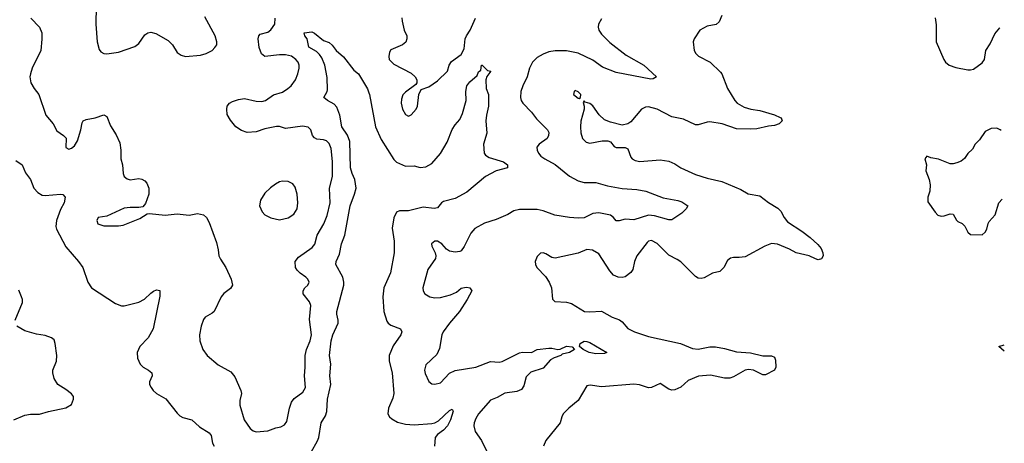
# Model space of a CAD drawing. Header units: inches. Extents: x 2057696 to 2160536, y 827480 to 1016834.
# Tile 274 of 422: x 2137615 to 2144340, y 941590 to 944480. Entities that reach past the tile are written whole.
import ezdxf

# ---------------------------------------------------------------- set-up
doc = ezdxf.new("R2010")
doc.units = ezdxf.units.IN
doc.header["$MEASUREMENT"] = 0
doc.layers.add('C1934', color=7, linetype='Continuous')
doc.layers.add('C1944', color=7, linetype='Continuous')

msp = doc.modelspace()

# ---------------------------------------------------------------- linework, layer by layer
at = {"layer": 'C1934', "color": 5}
for points, elevation in [([(2138138, 944570), (2138136, 944450), (2138144.4, 944330), (2138158, 944278), (2138170, 944261), (2138190, 944250.7), (2138210, 944247.7), (2138290, 944259.3), (2138401.5, 944298.5), (2138430, 944318.8), (2138470, 944377.3), (2138490, 944390.7), (2138510, 944396.3), (2138545.2, 944385.2), (2138630, 944338), (2138658, 944310), (2138690, 944257.3), (2138718, 944238), (2138748.5, 944228.5), (2138850, 944238.7), (2138890, 944250.4), (2138929.7, 944270.3), (2138949.3, 944290), (2138960.9, 944310), (2138962, 944330), (2138951.6, 944370), (2138880.7, 944500.7)], 480), ([(2137691.1, 944491.1), (2137750.8, 944430), (2137766, 944390), (2137767.1, 944347.1), (2137759.6, 944270), (2137701.1, 944150), (2137688.5, 944110), (2137684.9, 944090), (2137692.4, 944050), (2137714.9, 944010), (2137746.4, 943970), (2137793, 943830), (2137844, 943770), (2137870, 943721), (2137914.8, 943690), (2137931.8, 943671.8), (2137930, 943607.3), (2137950, 943597.3), (2137970, 943604), (2137990, 943620.7), (2138010, 943654.8), (2138034, 943730), (2138042.5, 943777.5), (2138049.5, 943790.5), (2138070, 943800.5), (2138130, 943810.4), (2138190.4, 943830.4), (2138210, 943818.8), (2138235.8, 943755.8), (2138275.3, 943695.3), (2138299.9, 943639.9), (2138306.4, 943590), (2138306.7, 943530), (2138317.6, 943490), (2138321.6, 943430), (2138330, 943411), (2138350, 943394), (2138370, 943387.3), (2138430, 943396.3), (2138450, 943393.4), (2138470, 943380.7), (2138484.1, 943364.1), (2138497.6, 943330), (2138497.6, 943290), (2138473.8, 943226.2), (2138456.3, 943203.7), (2138430, 943198), (2138370, 943199.6), (2138330, 943193.3), (2138210, 943140.7), (2138152, 943130), (2138142.8, 943110), (2138148.5, 943088.5), (2138190, 943074), (2138290, 943073), (2138322.5, 943077.5), (2138436.6, 943123.4), (2138485.2, 943154.8), (2138502.7, 943157.3), (2138610, 943145.7), (2138690, 943155.8), (2138773.1, 943146.9), (2138830, 943157.1), (2138870, 943148.2), (2138891.4, 943131.4), (2138910, 943097.3), (2138959.4, 942959.4), (2138972, 942910), (2138975.8, 942870), (2138985.8, 942845.8), (2139022.4, 942790), (2139060.5, 942710), (2139068.2, 942670), (2139054.7, 942645.3), (2139010, 942611.8), (2138992.4, 942590), (2138943, 942490), (2138930, 942477), (2138882.8, 942450), (2138870, 942434), (2138854.4, 942390), (2138843.1, 942330), (2138844.9, 942290), (2138866.7, 942230), (2138896.4, 942190), (2138970, 942124.9), (2139057.1, 942077.1), (2139084.2, 942044.2), (2139126.7, 941950), (2139130.3, 941930), (2139118.3, 941881.7), (2139119, 941850), (2139148.9, 941750), (2139190, 941690.6), (2139210, 941675.5), (2139230, 941667.7), (2139310, 941674.9), (2139364.9, 941695.1), (2139398, 941702), (2139423.8, 941716.2), (2139441, 941739), (2139458.5, 941830), (2139472.8, 941870), (2139490, 941895.3), (2139550, 941939.5), (2139567.2, 941970), (2139560.9, 942050), (2139566.2, 942110), (2139565.6, 942190), (2139574.2, 942230), (2139599.3, 942290), (2139607.6, 942330), (2139595.1, 942435.1), (2139604.6, 942530), (2139595.8, 942555.8), (2139551.3, 942610), (2139551.6, 942630), (2139562.9, 942650), (2139582.9, 942670), (2139591.5, 942690), (2139584.2, 942710), (2139570, 942724.2), (2139530, 942751.1), (2139510.7, 942770.7), (2139499.7, 942790), (2139497.7, 942830), (2139518.9, 942861.1), (2139613.9, 942926.1), (2139632.1, 942947.9), (2139646.8, 943010), (2139691.8, 943088.2), (2139714.8, 943145.2), (2139735, 943230), (2139730.8, 943330), (2139752.9, 943410), (2139752.8, 943512.8), (2139741.9, 943601.9), (2139730, 943635.8), (2139710, 943653.5), (2139690, 943660.7), (2139646, 943666), (2139630, 943673.6), (2139616.3, 943690), (2139604.5, 943730), (2139586.5, 943746.5), (2139546.6, 943753.4), (2139430, 943738.9), (2139390, 943751.5), (2139370, 943751.5), (2139290, 943735.8), (2139230, 943715.4), (2139170, 943711.3), (2139130, 943723.5), (2139092, 943750), (2139054.5, 943794.5), (2139033.6, 943833.6), (2139029.7, 943869.7), (2139033, 943890), (2139047.6, 943910), (2139070, 943922.7), (2139110, 943936.5), (2139150, 943943.6), (2139230, 943923.9), (2139270, 943922.4), (2139294.5, 943930), (2139350, 943967), (2139410, 943986.3), (2139447.3, 944010), (2139470, 944030.3), (2139499.2, 944070), (2139516, 944110), (2139525.1, 944150), (2139523.9, 944170), (2139516.4, 944190), (2139500.4, 944210), (2139471.1, 944231.1), (2139430, 944239.8), (2139390, 944240.7), (2139289.8, 944229.8), (2139267.6, 944247.6), (2139251.3, 944290), (2139244.2, 944350), (2139249.6, 944370.4), (2139258.9, 944381.1), (2139310, 944396.5), (2139330, 944410.4), (2139357.7, 944450), (2139361.2, 944490)], 460), ([(2139607.1, 941530), (2139650, 941606.7), (2139658.5, 941630), (2139673.5, 941730), (2139703.1, 941776.9), (2139713.9, 941806.1), (2139717.1, 941890), (2139741.5, 941990), (2139734.1, 942050), (2139741.4, 942130), (2139732.1, 942190), (2139742.9, 942290), (2139753.2, 942330), (2139789.8, 942410), (2139791.5, 942430), (2139780.9, 942470), (2139781, 942490), (2139829.2, 942670), (2139829.9, 942690), (2139822.7, 942722.7), (2139773.8, 942810), (2139775.8, 942830), (2139800.4, 942879.6), (2139812.8, 942950), (2139835.4, 943010), (2139872.2, 943210), (2139903.2, 943290), (2139912.4, 943330), (2139905.5, 943390), (2139886.8, 943430), (2139875.6, 943470), (2139871.2, 943650), (2139853.5, 943693.5), (2139814.5, 943750), (2139801.8, 943830), (2139782.5, 943882.5), (2139763.6, 943903.6), (2139717, 943930), (2139692.3, 943950), (2139716, 943990), (2139717, 944003), (2139714.7, 944085.2), (2139699.2, 944170), (2139679.2, 944219.2), (2139663.1, 944243.1), (2139642.4, 944262.4), (2139590, 944294), (2139578, 944350), (2139562, 944370), (2139558, 944390), (2139610, 944398), (2139630, 944387.7), (2139690, 944338), (2139730, 944324.9), (2139750, 944307.3), (2139777.3, 944270), (2139826.9, 944226.9), (2139896.7, 944136.7), (2139930.4, 944110), (2139990, 944007.7), (2140000, 943981.4)], 440), ([(2137590, 943518.7), (2137631.6, 943490), (2137656.1, 943436.1), (2137688.8, 943390), (2137711.1, 943331.1), (2137740.4, 943300.4), (2137770, 943284.2), (2137790, 943280.3), (2137894, 943290), (2137910, 943286.8), (2137926.8, 943270), (2137919.3, 943230), (2137894, 943186), (2137867, 943110), (2137862.3, 943070), (2137866.3, 943050), (2137931.3, 942930), (2138018, 942830), (2138045.7, 942790), (2138081.7, 942690), (2138106.7, 942650), (2138270, 942544.9), (2138310, 942528.9), (2138330, 942528.9), (2138430, 942553.1), (2138467, 942573), (2138510, 942614.3), (2138530, 942627.2), (2138550, 942637), (2138573.3, 942633.3), (2138572.9, 942592.9), (2138526.4, 942370), (2138492.4, 942310), (2138437.1, 942250), (2138417.1, 942210), (2138420.5, 942170), (2138439.1, 942130), (2138458.8, 942110), (2138494.8, 942090), (2138517.3, 942070), (2138520.7, 942050), (2138502.8, 942010), (2138502, 941998), (2138502, 941990), (2138513.4, 941970), (2138526.7, 941950), (2138550, 941930.4), (2138613.3, 941893.3), (2138690, 941794.4), (2138710, 941776.5), (2138730, 941766), (2138790.8, 941750), (2138842.6, 941702.6), (2138910, 941662), (2138922.6, 941642.6), (2138932.2, 941590), (2138943.1, 941570)], 440), ([(2137583.9, 942430), (2137635.5, 942550), (2137635.5, 942570), (2137628.7, 942590), (2137610, 942634)], 440), ([(2137574.5, 941750), (2137650, 941780.7), (2137690, 941788.1), (2137750, 941787.7), (2137812.1, 941807.9), (2137930, 941831.6), (2137970, 941854.4), (2137983.9, 941890), (2137982, 941910), (2137970, 941926.6), (2137930, 941957.7), (2137876, 941990), (2137851.9, 942031.9), (2137842, 942070), (2137842.9, 942090), (2137866, 942150), (2137869.1, 942189.1), (2137858.4, 942270), (2137850, 942295.1), (2137832.7, 942310), (2137790, 942324.8), (2137730, 942334.8), (2137650, 942357.8), (2137596.3, 942390)], 440)]:
    msp.add_lwpolyline(points, dxfattribs=dict(at, elevation=elevation))
at = {"layer": 'C1934', "color": 5, "elevation": 480}
msp.add_lwpolyline([(2139410, 943378.4), (2139390, 943374), (2139362, 943358), (2139327.5, 943332.5), (2139290, 943296), (2139259.1, 943250), (2139253.4, 943210), (2139270.5, 943170), (2139290.6, 943150), (2139330, 943128.7), (2139390, 943115.3), (2139450, 943128.4), (2139487, 943153), (2139511.6, 943190), (2139515.6, 943230), (2139511.1, 943290), (2139497.5, 943337.5), (2139480.5, 943360.5), (2139450, 943377)], close=True, dxfattribs=at)
at = {"layer": 'C1944', "color": 5}
for points, elevation in [([(2140226.4, 944493.6), (2140227.4, 944470), (2140241.3, 944410), (2140259.3, 944370), (2140260.5, 944350), (2140252, 944328), (2140230.8, 944310), (2140150, 944275.1), (2140140.9, 944259.1), (2140135.5, 944230), (2140139.3, 944210), (2140170, 944178), (2140290, 944114.9), (2140316.3, 944090), (2140327.3, 944070), (2140326.8, 944050), (2140320.7, 944039.3), (2140250, 943987), (2140233, 943967), (2140222, 943938), (2140220.3, 943910), (2140230.4, 943870), (2140250, 943834), (2140270, 943823), (2140290, 943830.6), (2140322.4, 943870), (2140331.5, 943891.5), (2140340.7, 943970), (2140356.5, 944003.5), (2140410, 944023), (2140470, 944063), (2140537, 944130), (2140549.5, 944170), (2140564.4, 944195.6), (2140630, 944244), (2140650, 944281), (2140658.9, 944350), (2140666, 944370), (2140691.1, 944410), (2140729.6, 944490)], 460), ([(2142411.7, 944510), (2142393.7, 944466.3), (2142373.2, 944446.8), (2142310, 944435.6), (2142261.3, 944410), (2142223, 944350), (2142214.9, 944330), (2142221.6, 944270), (2142232.4, 944250), (2142251.2, 944231.2), (2142332, 944190), (2142401.6, 944121.6), (2142410.3, 944110), (2142450.3, 944010), (2142498.9, 943930), (2142515.8, 943910), (2142563.1, 943883.1), (2142610, 943870.2), (2142670, 943860.9), (2142770.3, 943830.3), (2142810, 943813.4), (2142816, 943810), (2142822.8, 943790), (2142802.8, 943770), (2142770, 943757.4), (2142730, 943754.5), (2142650, 943736.2), (2142610, 943732.7), (2142510, 943734.8), (2142412.7, 943770), (2142330, 943783.5), (2142310, 943782), (2142250, 943763.7), (2142230, 943762.7), (2142150, 943800.7), (2142070, 943817), (2141970, 943869.8), (2141910, 943886), (2141890, 943884), (2141861.6, 943870), (2141790, 943782.7), (2141770, 943769.3), (2141730, 943760.9), (2141650, 943780.5), (2141610, 943798), (2141572.4, 943832.4), (2141530, 943891.8), (2141510, 943909.3), (2141478, 943918), (2141470, 943926), (2141464.7, 943915.3), (2141471, 943891), (2141470.7, 943870.7), (2141448.9, 943788.9), (2141444.9, 943750), (2141447.6, 943707.6), (2141459.3, 943670), (2141484.8, 943644.8), (2141510, 943637), (2141594.6, 943654.6), (2141633.2, 943653.2), (2141650, 943646), (2141675.5, 943615.5), (2141688.3, 943608.3), (2141750, 943607.7), (2141770, 943598.8), (2141790, 943542.8), (2141799.1, 943530), (2141818.9, 943518.9), (2141850, 943513.7), (2141990, 943524.4), (2142050, 943515.5), (2142090, 943498), (2142130.7, 943470), (2142230, 943423.6), (2142310, 943398.5), (2142410, 943375.8), (2142541.4, 943321.4), (2142590, 943293), (2142670, 943278), (2142730, 943233), (2142794.3, 943194.3), (2142813.1, 943173.1), (2142836.4, 943130), (2142860.4, 943100.4), (2142958.4, 943038.4), (2143014.8, 942994.8), (2143066.9, 942946.9), (2143090, 942919.3), (2143101.7, 942890), (2143103.1, 942870), (2143091.6, 942848.4), (2143070, 942841.6), (2143050, 942847.6), (2143007.9, 942868), (2142918, 942890), (2142874, 942914), (2142790, 942948.9), (2142750, 942952.7), (2142703.8, 942936.2), (2142570, 942862), (2142530, 942856.9), (2142490, 942858.7), (2142470, 942853.6), (2142450, 942838), (2142424.4, 942790), (2142397.2, 942762.8), (2142348.3, 942751.7), (2142290, 942719), (2142270, 942714), (2142250, 942717.2), (2142230, 942729.2), (2142130, 942827.6), (2142105.2, 942845.2), (2142050, 942872.6), (2141970, 942952.6), (2141930, 942973.3), (2141910, 942969.5), (2141899.9, 942960.1), (2141830.2, 942869.8), (2141814.9, 942830), (2141803.1, 942776.9), (2141790, 942755.1), (2141750, 942725.6), (2141730, 942721.6), (2141703.3, 942723.3), (2141670, 942738), (2141646.1, 942766.1), (2141570, 942882.9), (2141528.3, 942908.3), (2141490, 942911.3), (2141430, 942887.8), (2141273.1, 942853.1), (2141250, 942858.7), (2141210, 942882.9), (2141190, 942889.4), (2141173.2, 942886.8), (2141150, 942864), (2141136.3, 942830), (2141138.4, 942810), (2141146.7, 942790), (2141207.3, 942727.3), (2141232, 942690), (2141247.2, 942650), (2141253.4, 942573.4), (2141270, 942557.3), (2141350, 942553), (2141383.4, 942543.4), (2141472, 942490), (2141510, 942486.7), (2141590, 942490.4), (2141662.8, 942450), (2141711.4, 942431.4), (2141730, 942418.4), (2141770, 942374), (2141813.4, 942350), (2141910, 942318.2), (2142127.7, 942270), (2142210, 942236.5), (2142250, 942231.8), (2142330, 942249.1), (2142368.1, 942248.1), (2142430, 942237.2), (2142510, 942214.9), (2142607.4, 942207.4), (2142690, 942187.7), (2142750, 942186), (2142770, 942178), (2142778, 942158), (2142778.8, 942110), (2142771, 942090), (2142710, 942056), (2142690, 942056), (2142628.2, 942088.2), (2142593.4, 942093.4), (2142570, 942089.6), (2142490, 942042.9), (2142464.7, 942035.3), (2142430, 942035.1), (2142334.2, 942054.2), (2142251.1, 942048.9), (2142181.7, 942018.3), (2142130, 941972.4), (2142090, 941954.5), (2142070, 941953.5), (2142050, 941959.1), (2141990, 941998), (2141930, 941969.8), (2141910, 941968.6), (2141849, 941989), (2141810, 941994.2), (2141590, 941975.6), (2141512.8, 941987.2), (2141490, 941981.2), (2141430, 941882), (2141366, 941830), (2141328.4, 941791.6), (2141317.8, 941770), (2141307.8, 941730), (2141208.9, 941610), (2141192.9, 941570)], 480), ([(2143867.1, 944492.9), (2143874.4, 944445.6), (2143875.5, 944330), (2143927.7, 944210), (2143939.1, 944190), (2143964, 944170), (2144010, 944154.4), (2144090, 944139.1), (2144110, 944137.3), (2144130, 944142.8), (2144190, 944186.8), (2144206, 944210), (2144215.1, 944270), (2144244.4, 944315.6), (2144276.6, 944383.4), (2144310, 944424.9), (2144310.3, 944425.4)], 520), ([(2141590, 944485.3), (2141568.6, 944450), (2141565.4, 944430), (2141570, 944408.9), (2141590, 944380.7), (2141644.9, 944324.9), (2141758.3, 944238.3), (2141877.1, 944170), (2141964.7, 944090), (2141943, 944077), (2141926, 944074), (2141690, 944120.8), (2141597, 944157), (2141530, 944203.9), (2141430, 944251.3), (2141350, 944268.4), (2141271.6, 944268.4), (2141230, 944260.3), (2141190, 944244.8), (2141150, 944221.4), (2141117.3, 944190), (2141096.5, 944150), (2141080.7, 944090), (2141051.2, 944030), (2141038, 943990), (2141036, 943950), (2141040.3, 943930), (2141052.2, 943910), (2141110, 943848.7), (2141144.4, 943804.4), (2141220.3, 943730), (2141230.4, 943710), (2141228, 943690), (2141219.1, 943670), (2141162.8, 943630), (2141148, 943610), (2141150.4, 943590), (2141159.5, 943570), (2141174.9, 943550), (2141201.1, 943530), (2141273.1, 943493.1), (2141370, 943412.2), (2141430, 943381.8), (2141470, 943370.2), (2141550, 943369.4), (2141630, 943347.8), (2141730, 943328.2), (2141830, 943322), (2141891, 943310), (2142010, 943265.3), (2142110, 943246), (2142136.9, 943236.9), (2142178, 943210), (2142168.2, 943190), (2142138.7, 943161.3), (2142070, 943114.5), (2142050, 943114.8), (2141950, 943143), (2141910, 943146.7), (2141810, 943114.7), (2141750, 943119.9), (2141710, 943108.6), (2141690, 943108), (2141671.2, 943131.2), (2141650, 943146.4), (2141570, 943162.4), (2141530, 943156.9), (2141470, 943128.7), (2141430, 943125.1), (2141369.8, 943129.8), (2141270, 943146.4), (2141190, 943175.6), (2141150, 943184.4), (2141030, 943184.7), (2140990, 943176.9), (2140949, 943151), (2140870, 943116.3), (2140790, 943093), (2140724.8, 943055.2), (2140696, 943024), (2140650, 942933.6), (2140630, 942904.2), (2140620.5, 942899.5), (2140590, 942895.1), (2140550, 942901.6), (2140530, 942914), (2140498.4, 942950), (2140470, 942969.5), (2140450, 942969.3), (2140438.8, 942961.2), (2140428, 942950), (2140430, 942934), (2140453.4, 942890), (2140458, 942870), (2140454.9, 942850), (2140403.5, 942776.5), (2140368.2, 942650), (2140370.6, 942630), (2140382.8, 942610), (2140416, 942590), (2140450, 942583.6), (2140490, 942584.9), (2140557.8, 942602.2), (2140598, 942622), (2140630, 942647.7), (2140653.4, 942653.4), (2140670, 942656.3), (2140690.5, 942650.5), (2140702.8, 942630), (2140671.8, 942570), (2140619.6, 942490), (2140550.3, 942410), (2140507.8, 942350), (2140499.6, 942330), (2140483.2, 942236.8), (2140464.4, 942195.6), (2140390, 942125.2), (2140381.1, 942090), (2140385.1, 942065.1), (2140410, 942010.8), (2140430, 941996.3), (2140450, 941993), (2140490, 942003), (2140550, 942068), (2140590, 942086.4), (2140730, 942109.3), (2140830, 942147), (2140890, 942143.1), (2140910, 942147.4), (2141030, 942207.9), (2141050, 942212.2), (2141110, 942208.8), (2141150, 942230.2), (2141230, 942239.6), (2141250, 942239.6), (2141290, 942230.4), (2141307.7, 942232.3), (2141350, 942251.7), (2141387.9, 942247.9), (2141404, 942230), (2141371, 942210), (2141321.1, 942198.9), (2141310.7, 942190), (2141266.3, 942173.7), (2141241, 942159), (2141190, 942103.5), (2141105.8, 942074.2), (2141075.6, 942044.4), (2141058, 941982), (2141042.3, 941957.7), (2141010, 941942.4), (2140930, 941931.6), (2140877.2, 941902.8), (2140830, 941883.7), (2140749.2, 941790), (2140730, 941759.5), (2140719.6, 941730), (2140716.5, 941710), (2140726, 941670), (2140768.8, 941608.8), (2140808.8, 941530)], 460), ([(2140000, 943981.4), (2140004.4, 943970), (2140045.5, 943750), (2140083.2, 943663.2), (2140170, 943527), (2140190, 943507.4), (2140250, 943481.1), (2140310, 943483.1), (2140350, 943472.6), (2140390, 943476.5), (2140430, 943498.7), (2140490, 943566.4), (2140535.7, 943644.3), (2140570, 943730.4), (2140590, 943762.4), (2140621, 943799), (2140639.9, 943840.1), (2140663.7, 943930), (2140662.1, 943990), (2140668.6, 944030), (2140690, 944055.8), (2140739.3, 944100.7), (2140750, 944124), (2140764.5, 944135.5), (2140769.6, 944169.6), (2140774, 944170), (2140810, 944134), (2140834, 944130), (2140806, 944094), (2140798, 944070), (2140801, 944010), (2140818, 943970), (2140817.6, 943890), (2140803.1, 943830), (2140799.5, 943790), (2140805.4, 943705.4), (2140783.2, 943630), (2140787.2, 943570), (2140796.9, 943556.9), (2140821.1, 943541.1), (2140920.7, 943510), (2140947.7, 943490), (2140946.8, 943470), (2140870, 943449.8), (2140796.4, 943410), (2140670, 943303.1), (2140590, 943261.2), (2140510, 943240.9), (2140496, 943230), (2140470, 943196.3), (2140446.8, 943193.2), (2140370, 943200.2), (2140270, 943176.8), (2140210, 943176.4), (2140190, 943167.8), (2140170, 943129.5), (2140158.9, 943058.9), (2140173.6, 942970), (2140173.7, 942890), (2140147.8, 942752.2), (2140101.7, 942650), (2140095.1, 942590), (2140103.2, 942490), (2140123, 942423), (2140131.7, 942410), (2140150, 942396.5), (2140217.3, 942370), (2140225.5, 942350), (2140218.4, 942330), (2140165.6, 942254.4), (2140138.4, 942190), (2140139.3, 942150), (2140160.5, 942070), (2140170.2, 941930), (2140163.2, 941896.8), (2140134.7, 941830), (2140130.3, 941790), (2140142, 941770), (2140156.4, 941756.4), (2140195, 941735), (2140250, 941720.9), (2140310, 941716.8), (2140430, 941724.3), (2140450, 941729.4), (2140475.7, 941744.3), (2140550, 941812.9), (2140570, 941822), (2140576.5, 941810), (2140557.2, 941750), (2140536.8, 941710), (2140510, 941680.3), (2140469.6, 941650.4), (2140453.8, 941630), (2140448.8, 941571.2)], 440), ([(2144290, 943739.5), (2144250, 943737.2), (2144210, 943717.2), (2144170, 943661.2), (2144141, 943630), (2144123.6, 943596.4), (2144090, 943568), (2144067.5, 943532.5), (2144044.5, 943515.5), (2144016.8, 943503.2), (2143990, 943496), (2143970, 943498), (2143890, 943529.6), (2143837.6, 943537.6), (2143810, 943549), (2143797.3, 943530), (2143808.2, 943490), (2143803.8, 943450), (2143828, 943390), (2143833, 943353), (2143830.6, 943310), (2143817.3, 943270), (2143818, 943238), (2143867.5, 943167.5), (2143887.3, 943147.3), (2143910, 943140.7), (2143930, 943142), (2143970, 943155.5), (2143990, 943153.4), (2144013.2, 943113.2), (2144023, 943103), (2144051.3, 943090), (2144070, 943071.3), (2144091.6, 943031.6), (2144110, 943014), (2144190, 943011.3), (2144210, 943031.3), (2144221.2, 943050), (2144229, 943090), (2144236.5, 943103.5), (2144277.2, 943150), (2144303.7, 943230), (2144326.1, 943256.2)], 520), ([(2144319.8, 943724.7), (2144312.7, 943730), (2144290, 943739.5)], 520), ([(2144340.2, 942219.1), (2144302, 942250), (2144339.6, 942262.4)], 480)]:
    msp.add_lwpolyline(points, dxfattribs=dict(at, elevation=elevation))
for points, elevation in [([(2141410, 943998), (2141402, 943990), (2141398, 943970), (2141430, 943944.7), (2141436.4, 943943.6), (2141446, 943950), (2141448, 943970), (2141430, 943988)], 480), ([(2141550, 942200.8), (2141504.5, 942210), (2141462.9, 942230), (2141439.3, 942250), (2141444.5, 942270), (2141470, 942286), (2141490, 942285.5), (2141510, 942278), (2141624.7, 942210), (2141610, 942203.7)], 460)]:
    msp.add_lwpolyline(points, close=True, dxfattribs=dict(at, elevation=elevation))

doc.saveas('drawing.dxf')
